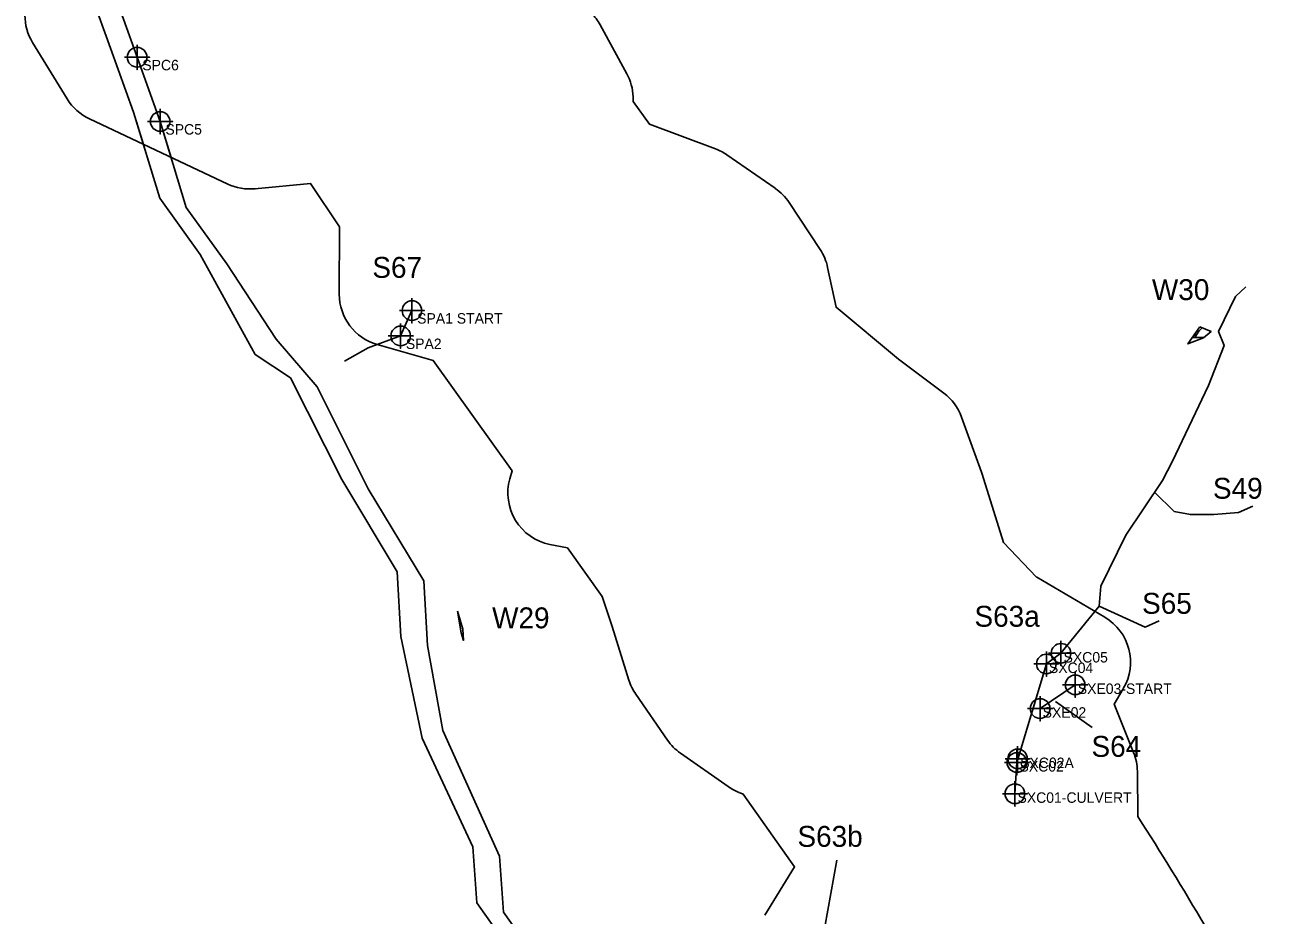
# Model space of a CAD drawing. Extents: x 1253697 to 1278588, y 912189 to 981699.
# Drawn here: x 1258400 to 1259590, y 943974 to 944826 of the extents above; entities that cross this region are included whole.
import ezdxf

# ---------------------------------------------------------------- set-up
doc = ezdxf.new("R2010")
doc.units = 0
for name, color, linetype in [('Default', 7, 'Continuous'), ('Exist Environmental Wetland Boundary', 7, 'Continuous'), ('Exist Hydro Jurisdictional Stream or Body of Water Mitigable', 7, 'Continuous'), ('Exist Hydro Jurisdictional Stream or Body of Water Mitigable Cogo Comment', 7, 'Continuous'), ('Exist Hydro Jurisdictional Stream or Body of Water Mitigable Cogo Number', 7, 'Continuous'), ('Exist Hydro Jurisdictional Stream or Body of Water Mitigable Cogo Point CELL', 7, 'Continuous'), ('Exist Hydro Swamp or Marsh', 7, 'Continuous')]:
    doc.layers.add(name, color=color, linetype=linetype)

msp = doc.modelspace()

# ---------------------------------------------------------------- linework, layer by layer
at = {"layer": 'Default'}
for p, q in [((1258975.8, 944779.3), (1258950.4, 944826.2)), ((1258975.8, 944779.3), (1258950.4, 944826.2)), ((1258975.8, 944779.3), (1258950.4, 944826.2)), ((1258975.8, 944779.3), (1258950.4, 944826.2)), ((1258407.1, 944809.4), (1258440.2, 944755.3)), ((1258407.1, 944809.4), (1258440.2, 944755.3)), ((1258407.1, 944809.4), (1258440.2, 944755.3)), ((1258407.1, 944809.4), (1258440.2, 944755.3)), ((1258461.6, 944736.1), (1258593.9, 944673.8)), ((1258461.6, 944736.1), (1258593.9, 944673.8)), ((1258461.6, 944736.1), (1258593.9, 944673.8)), ((1258461.6, 944736.1), (1258593.9, 944673.8)), ((1259117.8, 944669.8), (1259071.5, 944701.8)), ((1259117.8, 944669.8), (1259071.5, 944701.8)), ((1259117.8, 944669.8), (1259071.5, 944701.8)), ((1259117.8, 944669.8), (1259071.5, 944701.8)), ((1259160.8, 944611.3), (1259131.1, 944656.2)), ((1259160.8, 944611.3), (1259131.1, 944656.2)), ((1259160.8, 944611.3), (1259131.1, 944656.2)), ((1259160.8, 944611.3), (1259131.1, 944656.2)), ((1259315.1, 944398.1), (1259296.1, 944450.7)), ((1259315.1, 944398.1), (1259296.1, 944450.7)), ((1259315.1, 944398.1), (1259296.1, 944450.7)), ((1259315.1, 944398.1), (1259296.1, 944450.7)), ((1258984.4, 944185.6), (1259014.7, 944141.8)), ((1258984.4, 944185.6), (1259014.7, 944141.8)), ((1258984.4, 944185.6), (1259014.7, 944141.8)), ((1258984.4, 944185.6), (1259014.7, 944141.8)), ((1259386.2, 944178.6), (1259421.1, 944153.8)), ((1259027.1, 944129.3), (1259072.9, 944097.2)), ((1259027.1, 944129.3), (1259072.9, 944097.2)), ((1259027.1, 944129.3), (1259072.9, 944097.2)), ((1259027.1, 944129.3), (1259072.9, 944097.2)), ((1259465, 944068.5), (1259464.4, 944111.8)), ((1259465, 944068.5), (1259464.4, 944111.8)), ((1259465, 944068.5), (1259464.4, 944111.8)), ((1259465, 944068.5), (1259464.4, 944111.8)), ((1259176.9, 944026.9), (1259158.9, 943928.5))]:
    msp.add_line(p, q, dxfattribs=at)
for points in [[(1259060.7, 944707.4), (1258997.5, 944731.2), (1258982, 944752.9), (1258981.8, 944757.3)], [(1259060.7, 944707.4), (1258997.5, 944731.2), (1258982, 944752.9), (1258981.8, 944757.3)], [(1259060.7, 944707.4), (1258997.5, 944731.2), (1258982, 944752.9), (1258981.8, 944757.3)], [(1259060.7, 944707.4), (1258997.5, 944731.2), (1258982, 944752.9), (1258981.8, 944757.3)], [(1258620, 944669.3), (1258673.2, 944674.5), (1258701, 944632.8), (1258700.7, 944568.6)], [(1258620, 944669.3), (1258673.2, 944674.5), (1258701, 944632.8), (1258700.7, 944568.6)], [(1258620, 944669.3), (1258673.2, 944674.5), (1258701, 944632.8), (1258700.7, 944568.6)], [(1258620, 944669.3), (1258673.2, 944674.5), (1258701, 944632.8), (1258700.7, 944568.6)], [(1259279.1, 944473.7), (1259235.9, 944506.3), (1259176.1, 944555.9), (1259168, 944594.1)], [(1259279.1, 944473.7), (1259235.9, 944506.3), (1259176.1, 944555.9), (1259168, 944594.1)], [(1259279.1, 944473.7), (1259235.9, 944506.3), (1259176.1, 944555.9), (1259168, 944594.1)], [(1259279.1, 944473.7), (1259235.9, 944506.3), (1259176.1, 944555.9), (1259168, 944594.1)], [(1258736.9, 944520.3), (1258790.6, 944504.9), (1258866.1, 944399.5), (1258863.8, 944391.6)], [(1258736.9, 944520.3), (1258790.6, 944504.9), (1258866.1, 944399.5), (1258863.8, 944391.6)], [(1258736.9, 944520.3), (1258790.6, 944504.9), (1258866.1, 944399.5), (1258863.8, 944391.6)], [(1258736.9, 944520.3), (1258790.6, 944504.9), (1258866.1, 944399.5), (1258863.8, 944391.6)], [(1259433.2, 944259.3), (1259368.1, 944297.8), (1259368, 944297.8), (1259336.2, 944330.9), (1259315.8, 944396.1)], [(1259433.2, 944259.3), (1259368.1, 944297.8), (1259368, 944297.8), (1259336.2, 944330.9), (1259315.8, 944396.1)], [(1259433.2, 944259.3), (1259368.1, 944297.8), (1259368, 944297.8), (1259336.2, 944330.9), (1259315.8, 944396.1)], [(1259433.2, 944259.3), (1259368.1, 944297.8), (1259368, 944297.8), (1259336.2, 944330.9), (1259315.8, 944396.1)], [(1258902, 944329), (1258919, 944325.6), (1258952.2, 944279.2), (1258961.8, 944250.4), (1258977.7, 944199.2)], [(1258902, 944329), (1258919, 944325.6), (1258952.2, 944279.2), (1258961.8, 944250.4), (1258977.7, 944199.2)], [(1258902, 944329), (1258919, 944325.6), (1258952.2, 944279.2), (1258961.8, 944250.4), (1258977.7, 944199.2)], [(1258902, 944329), (1258919, 944325.6), (1258952.2, 944279.2), (1258961.8, 944250.4), (1258977.7, 944199.2)], [(1259460.8, 944129.9), (1259442.1, 944176), (1259450.9, 944190.9)], [(1259460.8, 944129.9), (1259442.1, 944176), (1259450.9, 944190.9)], [(1259460.8, 944129.9), (1259442.1, 944176), (1259450.9, 944190.9)], [(1259460.8, 944129.9), (1259442.1, 944176), (1259450.9, 944190.9)], [(1259083.2, 944091.6), (1259087.3, 944090), (1259136.3, 944020.4), (1259108, 943974.2)], [(1259083.2, 944091.6), (1259087.3, 944090), (1259136.3, 944020.4), (1259108, 943974.2)], [(1259083.2, 944091.6), (1259087.3, 944090), (1259136.3, 944020.4), (1259108, 943974.2)], [(1259083.2, 944091.6), (1259087.3, 944090), (1259136.3, 944020.4), (1259108, 943974.2)]]:
    msp.add_lwpolyline(points, dxfattribs=at)
for centre, radius, start, end in [((1258906.4, 944802.3), 50, 28.4971, 45.0855), ((1258906.4, 944802.3), 50, 28.4971, 45.0855), ((1258906.4, 944802.3), 50, 28.4971, 45.0855), ((1258906.4, 944802.3), 50, 28.4971, 45.0855), ((1258449.8, 944835.5), 50, 180.0481, 211.4631), ((1258449.8, 944835.5), 50, 180.0481, 211.4631), ((1258449.8, 944835.5), 50, 180.0481, 211.4631), ((1258449.8, 944835.5), 50, 180.0481, 211.4631), ((1258931.9, 944755.5), 50, 2.131, 28.4971), ((1258931.9, 944755.5), 50, 2.131, 28.4971), ((1258931.9, 944755.5), 50, 2.131, 28.4971), ((1258931.9, 944755.5), 50, 2.131, 28.4971), ((1258482.9, 944781.4), 50, 211.4631, 244.7894), ((1258482.9, 944781.4), 50, 211.4631, 244.7894), ((1258482.9, 944781.4), 50, 211.4631, 244.7894), ((1258482.9, 944781.4), 50, 211.4631, 244.7894), ((1259043.1, 944660.7), 50, 55.3409, 69.3694), ((1259043.1, 944660.7), 50, 55.3409, 69.3694), ((1259043.1, 944660.7), 50, 55.3409, 69.3694), ((1259043.1, 944660.7), 50, 55.3409, 69.3694), ((1258615.2, 944719.1), 50, 244.7894, 275.5372), ((1258615.2, 944719.1), 50, 244.7894, 275.5372), ((1258615.2, 944719.1), 50, 244.7894, 275.5372), ((1258615.2, 944719.1), 50, 244.7894, 275.5372), ((1259089.4, 944628.6), 50, 33.4422, 55.3409), ((1259089.4, 944628.6), 50, 33.4422, 55.3409), ((1259089.4, 944628.6), 50, 33.4422, 55.3409), ((1259089.4, 944628.6), 50, 33.4422, 55.3409), ((1259119.1, 944583.7), 50, 12.0073, 33.4422), ((1259119.1, 944583.7), 50, 12.0073, 33.4422), ((1259119.1, 944583.7), 50, 12.0073, 33.4422), ((1259119.1, 944583.7), 50, 12.0073, 33.4422), ((1258750.7, 944568.3), 50, 179.7256, 254.0141), ((1258750.7, 944568.3), 50, 179.7256, 254.0141), ((1258750.7, 944568.3), 50, 179.7256, 254.0141), ((1258750.7, 944568.3), 50, 179.7256, 254.0141), ((1259249.1, 944433.8), 50, 19.8522, 53.0058), ((1259249.1, 944433.8), 50, 19.8522, 53.0058), ((1259249.1, 944433.8), 50, 19.8522, 53.0058), ((1259249.1, 944433.8), 50, 19.8522, 53.0058), ((1259268.1, 944381.1), 50, 17.4098, 19.8522), ((1259268.1, 944381.1), 50, 17.4098, 19.8522), ((1259268.1, 944381.1), 50, 17.4098, 19.8522), ((1259268.1, 944381.1), 50, 17.4098, 19.8522), ((1258912, 944378), 50, 164.2213, 258.4968), ((1258912, 944378), 50, 164.2213, 258.4968), ((1258912, 944378), 50, 164.2213, 258.4968), ((1258912, 944378), 50, 164.2213, 258.4968), ((1259407.8, 944216.3), 50, 329.5438, 59.4541), ((1259407.8, 944216.3), 50, 329.5438, 59.4541), ((1259407.8, 944216.3), 50, 329.5438, 59.4541), ((1259407.8, 944216.3), 50, 329.5438, 59.4541), ((1259025.5, 944214.1), 50, 197.3002, 214.7251), ((1259025.5, 944214.1), 50, 197.3002, 214.7251), ((1259025.5, 944214.1), 50, 197.3002, 214.7251), ((1259025.5, 944214.1), 50, 197.3002, 214.7251), ((1259055.8, 944170.2), 50, 214.7251, 234.9096), ((1259055.8, 944170.2), 50, 214.7251, 234.9096), ((1259055.8, 944170.2), 50, 214.7251, 234.9096), ((1259055.8, 944170.2), 50, 214.7251, 234.9096), ((1259414.4, 944111.1), 50, 0.7778, 22.0765), ((1259414.4, 944111.1), 50, 0.7778, 22.0765), ((1259414.4, 944111.1), 50, 0.7778, 22.0765), ((1259414.4, 944111.1), 50, 0.7778, 22.0765), ((1259101.6, 944138.1), 50, 234.9096, 248.3535), ((1259101.6, 944138.1), 50, 234.9096, 248.3535), ((1259101.6, 944138.1), 50, 234.9096, 248.3535), ((1259101.6, 944138.1), 50, 234.9096, 248.3535), ((1256386.4, 942107.7), 3650, 28.6505, 32.494), ((1256386.4, 942107.7), 3650, 28.6505, 32.494), ((1256386.4, 942107.7), 3650, 28.6505, 32.494), ((1256386.4, 942107.7), 3650, 28.6505, 32.494)]:
    msp.add_arc(centre, radius, start, end, dxfattribs=at)
at = {"layer": 'Exist Environmental Wetland Boundary'}
for points in [[(1259524.2, 944537.3), (1259512.8, 944520.8), (1259527.7, 944526.7), (1259534.9, 944532.6)], [(1258813.7, 944265), (1258818.8, 944248), (1258819.5, 944237.2), (1258817.4, 944244.3)]]:
    msp.add_lwpolyline(points, close=True, dxfattribs=at)
at = {"layer": 'Exist Hydro Jurisdictional Stream or Body of Water Mitigable'}
msp.add_line((1259404.9, 944194.6), (1259371.3, 944171.9), dxfattribs=at)
for points in [[(1258441.3, 945326.9), (1258445.8, 945259.1), (1258438.5, 945177.7), (1258443.6, 945120.8), (1258445.3, 945033.5), (1258445.4, 945023.1), (1258447.3, 944986.1), (1258421.1, 944929), (1258434.4, 944897.7), (1258444.6, 944874.7), (1258464.3, 944852.7), (1258481.8, 944804), (1258503.9, 944742.5), (1258513.2, 944711.8)], [(1258539.8, 944699.3), (1258529.3, 944733.7), (1258507.2, 944795.2), (1258481.2, 944868.3), (1258476.4, 944872.1), (1258459.9, 944889), (1258446.5, 944920.2), (1258472.7, 944977.3), (1258470.9, 945014.3), (1258470.7, 945024.7), (1258469, 945112), (1258454.3, 945173.3), (1258461.3, 945258.9), (1258456.6, 945325.6)], [(1259120.4, 943606.3), (1259063.2, 943623.6), (1259057.9, 943648.1), (1259026.4, 943665.8), (1258987, 943713.6), (1258964.5, 943765.5), (1258908.7, 943865.3), (1258879.3, 943919.8), (1258832.4, 943986), (1258828.4, 944039.5), (1258779.9, 944143.5), (1258759.6, 944240.9), (1258756.2, 944302.9), (1258703, 944391), (1258653.9, 944488.4), (1258620.1, 944510.8), (1258567.7, 944606.3), (1258528.9, 944660.3), (1258503.9, 944742.5)], [(1258529.3, 944733.7), (1258554.3, 944651.5), (1258593.2, 944597.5), (1258640.2, 944525.5), (1258679.4, 944479.7), (1258728.4, 944382.2), (1258781.6, 944294.1), (1258785, 944232.1), (1258799.9, 944150.9), (1258853.9, 944030.7), (1258857.8, 943977.2), (1258904.7, 943911)], [(1259347.2, 944090.4), (1259349.1, 944120.3), (1259377.3, 944214.6), (1259391.3, 944224.8), (1259427.7, 944270), (1259429.4, 944289.1), (1259453.2, 944338), (1259488.4, 944390.2), (1259498.1, 944408.6), (1259532.5, 944481), (1259547.4, 944519.2), (1259542.1, 944532.6), (1259558.3, 944566.3), (1259568.1, 944575.5)], [(1258770.2, 944552.8), (1258759.4, 944528.5), (1258728.3, 944517.2), (1258705.8, 944504.2)], [(1259575, 944365.7), (1259561.1, 944359.6), (1259537.5, 944357.7), (1259515.1, 944357.5), (1259499.5, 944360.5), (1259480.9, 944379.1)], [(1259427.7, 944270), (1259471.8, 944249.8), (1259485.3, 944255.9)]]:
    msp.add_lwpolyline(points, dxfattribs=at)
at = {"layer": 'Exist Hydro Jurisdictional Stream or Body of Water Mitigable Cogo Point CELL'}
for points in [[(1258507.2, 944807.2), (1258507.2, 944783.2), (1258507.2, 944795.2), (1258519.2, 944795.2), (1258495.2, 944795.2)], [(1258529.3, 944745.7), (1258529.3, 944721.7), (1258529.3, 944733.7), (1258541.3, 944733.7), (1258517.3, 944733.7)], [(1258770.2, 944564.8), (1258770.2, 944540.8), (1258770.2, 944552.8), (1258782.2, 944552.8), (1258758.2, 944552.8)], [(1258759.4, 944540.5), (1258759.4, 944516.5), (1258759.4, 944528.5), (1258771.4, 944528.5), (1258747.4, 944528.5)], [(1259391.3, 944236.8), (1259391.3, 944212.8), (1259391.3, 944224.8), (1259403.3, 944224.8), (1259379.3, 944224.8)], [(1259377.3, 944226.6), (1259377.3, 944202.6), (1259377.3, 944214.6), (1259389.3, 944214.6), (1259365.3, 944214.6)], [(1259404.9, 944206.6), (1259404.9, 944182.6), (1259404.9, 944194.6), (1259416.9, 944194.6), (1259392.9, 944194.6)], [(1259371.3, 944183.9), (1259371.3, 944159.9), (1259371.3, 944171.9), (1259383.3, 944171.9), (1259359.3, 944171.9)], [(1259349.8, 944135.8), (1259349.8, 944111.8), (1259349.8, 944123.8), (1259361.8, 944123.8), (1259337.8, 944123.8)], [(1259349.1, 944132.3), (1259349.1, 944108.3), (1259349.1, 944120.3), (1259361.1, 944120.3), (1259337.1, 944120.3)], [(1259347.2, 944102.4), (1259347.2, 944078.4), (1259347.2, 944090.4), (1259359.2, 944090.4), (1259335.2, 944090.4)]]:
    msp.add_lwpolyline(points, dxfattribs=at)
for centre in [(1258507.2, 944795.2), (1258529.3, 944733.7), (1258770.2, 944552.8), (1258759.4, 944528.5), (1259391.3, 944224.8), (1259377.3, 944214.6), (1259404.9, 944194.6), (1259371.3, 944171.9), (1259349.1, 944120.3), (1259349.8, 944123.8), (1259347.2, 944090.4)]:
    msp.add_circle(centre, 9.38, dxfattribs=at)
at = {"layer": 'Exist Hydro Swamp or Marsh'}
for points in [[(1259517.1, 944527), (1259520, 944527), (1259520, 944531.2)], [(1259520, 944531.2), (1259520, 944527), (1259528.1, 944527)]]:
    msp.add_lwpolyline(points, dxfattribs=at)
for centre, radius, start, end in [((1259507.7, 944526.1), 12.3, 4.1403, 19.6171), ((1259538.2, 944521), 19.2, 127.3932, 161.6222)]:
    msp.add_arc(centre, radius, start, end, dxfattribs=at)

# ---------------------------------------------------------------- texts
at = {"layer": 'Exist Environmental Wetland Boundary'}
msp.add_text('W29', height=20, dxfattribs=at).set_placement((1258846.9, 944248.7))
at = {"layer": 'Exist Hydro Jurisdictional Stream or Body of Water Mitigable'}
for s, p in [('W30', (1259478.3, 944562.8)), ('S49', (1259536.7, 944372.7)), ('S65', (1259468.9, 944262.6))]:
    msp.add_text(s, height=20, dxfattribs=at).set_placement(p)
at = {"layer": 'Exist Hydro Jurisdictional Stream or Body of Water Mitigable Cogo Comment'}
for s, p in [('SPC6', (1258512.2, 944782.7)), ('SPC5', (1258534.3, 944721.2)), ('SPA1 START', (1258775.2, 944540.3)), ('SPA2', (1258764.4, 944516)), ('SXC05', (1259393.8, 944216)), ('SXC04', (1259379.8, 944205.9)), ('SXE03-START', (1259407.4, 944185.9)), ('SXE02', (1259373.8, 944163.2)), ('SXC02A', (1259352.3, 944115)), ('SXC02', (1259351.6, 944111.6)), ('SXC01-CULVERT', (1259349.7, 944081.7))]:
    msp.add_text(s, height=10, dxfattribs=at).set_placement(p)
at = {"layer": 'Exist Hydro Jurisdictional Stream or Body of Water Mitigable Cogo Number'}
for s, p in [('S67', (1258732.3, 944584.1)), ('S63a', (1259308.5, 944250.2)), ('S64', (1259420.5, 944125.7)), ('S63b', (1259139.1, 944039.6))]:
    msp.add_text(s, height=20, dxfattribs=at).set_placement(p)

doc.saveas('drawing.dxf')
